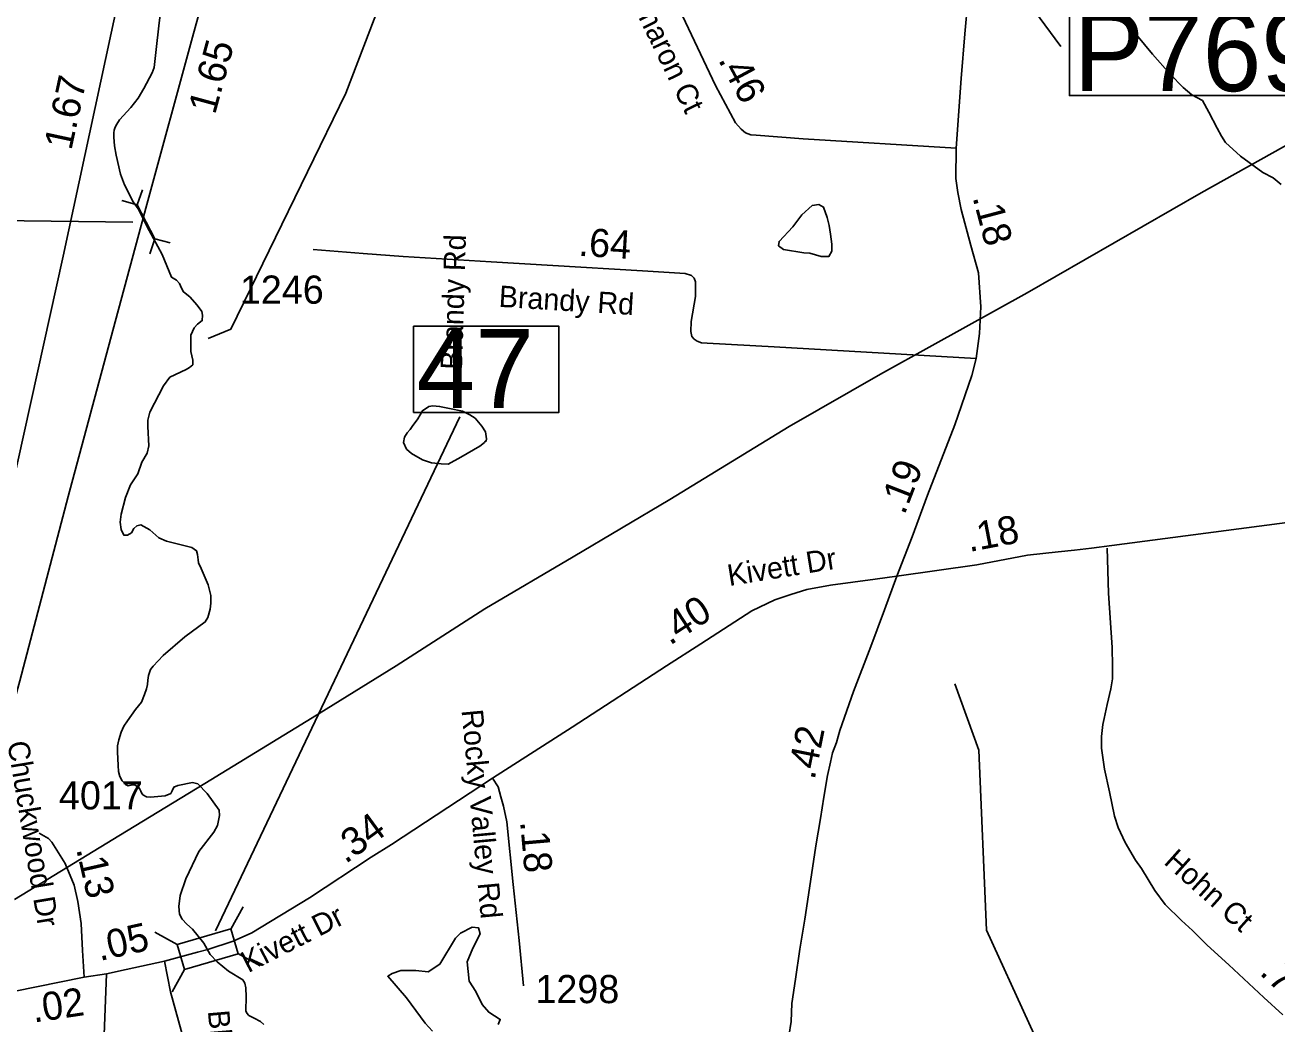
# Model space of a CAD drawing. Extents: x 1662474 to 1856135, y 779280 to 917889.
# Drawn here: x 1735946 to 1741498, y 806442 to 810871 of the extents above; entities that cross this region are included whole.
import ezdxf

# ---------------------------------------------------------------- set-up
doc = ezdxf.new("R2010")
doc.units = 0
for name, color, linetype in [('Exist Hydrographic Creek Single Shore', 7, 'Continuous'), ('Exist Hydrographic Misc Water Feature', 7, 'Continuous'), ('Exist Hydrographic Pond Under 1500 Sq Ft', 7, 'Continuous'), ('Exist Road Non-System Type 51 Label', 7, 'Continuous'), ('Exist Road Primary Interstate Divided Center Attributed', 7, 'Continuous'), ('Exist Road Primary Interstate Mileage Hundredths English Label', 7, 'Continuous'), ('Exist Road Primary Interstate Structure Culvert CELL', 7, 'Continuous'), ('Exist Road Primary Interstate Structure Culvert Number Label', 7, 'Continuous'), ('Exist Road Secondary Mileage Hundredths English Label', 7, 'Continuous'), ('Exist Road Secondary Mileage Tenths English Label', 7, 'Continuous'), ('Exist Road Secondary Structure Private Number Label', 7, 'Continuous'), ('Exist Road Secondary Structure Standard Bridge CELL', 7, 'Continuous'), ('Exist Road Secondary Structure Standard Bridge Number Label', 7, 'Continuous'), ('Exist Road Secondary Type 41 Attributed', 7, 'Continuous'), ('Exist Road Secondary Type 51 Attributed', 7, 'Continuous'), ('Exist Road Secondary Type 51 Label', 7, 'Continuous'), ('Exist Road Secondary Type 51 Number Label', 7, 'Continuous'), ('Exist Utilities Electrical Transmission Line', 7, 'Continuous')]:
    doc.layers.add(name, color=color, linetype=linetype)

msp = doc.modelspace()

# ---------------------------------------------------------------- linework, layer by layer
at = {"layer": 'Exist Hydrographic Creek Single Shore'}
for points in [[(1736547.4, 810939.4), (1736538.6, 810868.2), (1736527.1, 810762.2), (1736518.5, 810683.2), (1736509.8, 810659.6), (1736472.2, 810590.1), (1736446.8, 810547.2), (1736414.8, 810505.6), (1736365.1, 810450.2), (1736352.9, 810432.1), (1736346, 810417.9), (1736341.2, 810404.5), (1736339.8, 810393.8)], [(1736339.8, 810393.8), (1736339.5, 810374.3), (1736342.4, 810336), (1736350.2, 810294.5), (1736368.4, 810209.2), (1736386.8, 810162.8), (1736425.8, 810087.7), (1736447.4, 810056.8), (1736496.6, 809960.4), (1736553.6, 809854.4), (1736594.5, 809752.8), (1736616.9, 809739.9), (1736631.2, 809725.2), (1736639.8, 809704.2), (1736648.4, 809688), (1736676.8, 809665.9), (1736708.8, 809629.4), (1736729.8, 809601.4), (1736732.6, 809584.8), (1736731.6, 809560.4), (1736710.6, 809545.4), (1736696.4, 809528.7), (1736681.1, 809496.4), (1736681.4, 809423.4), (1736690.4, 809384.6), (1736690.1, 809364.9), (1736674.9, 809353.1), (1736660.1, 809344.4), (1736588.5, 809310.3), (1736559.9, 809270.9), (1736499.8, 809155.2), (1736490.6, 809118.9), (1736490.6, 809091.1), (1736494.2, 809006.1), (1736486.6, 808973), (1736463.9, 808933.1), (1736445.5, 808881.7), (1736413.8, 808832.6), (1736390.6, 808775.6), (1736372.5, 808702.7), (1736367.8, 808667.5), (1736371.8, 808634.7), (1736384.1, 808609), (1736400.6, 808609.2), (1736417.1, 808619.5), (1736428.6, 808639.2), (1736441.5, 808650.8), (1736459.4, 808654.9), (1736498.5, 808632.4), (1736538.9, 808597.4), (1736573.5, 808582.2), (1736685.1, 808553.9), (1736706.4, 808540.2), (1736710.9, 808523.2), (1736714, 808499.8), (1736715.2, 808485.9), (1736727.4, 808461.8), (1736757.8, 808389.1), (1736769.1, 808341.2), (1736769.6, 808307.2), (1736767.2, 808281.7), (1736756.5, 808244.9), (1736745, 808224.5), (1736654.6, 808157.8), (1736558.9, 808075.9), (1736513.5, 808028.2), (1736501.9, 808013.4), (1736496.9, 808000.9), (1736493.5, 807986.9), (1736490.6, 807967), (1736488.2, 807947.3), (1736484.9, 807928.2), (1736476.1, 807902.7), (1736461.5, 807868.6), (1736436, 807835.8), (1736399.5, 807786.2), (1736383.5, 807762.3), (1736372.2, 807735.8), (1736361.5, 807701.7), (1736355.8, 807674.9), (1736356, 807648.6), (1736358.6, 807588.2), (1736360.8, 807562), (1736366.5, 807539.4), (1736376.8, 807520.1), (1736390.9, 807503.5), (1736402.8, 807498), (1736415.2, 807500.6), (1736424.2, 807502.7), (1736434.2, 807500.9), (1736441.8, 807496.9), (1736451, 807489.9), (1736454.1, 807482.8), (1736458.6, 807474.1), (1736461.5, 807466.5), (1736467.5, 807458.1), (1736484, 807449.2), (1736501.6, 807447.9), (1736566.8, 807454.2), (1736592.2, 807463.4)], [(1736592.2, 807463.4), (1736598.2, 807475.7), (1736605.9, 807492.2), (1736623.4, 807498.8), (1736688.5, 807512.4), (1736711.9, 807507.4), (1736753.6, 807463.4), (1736806.6, 807389.3), (1736808, 807366.8), (1736799.8, 807321.4), (1736783.2, 807292.8), (1736716.6, 807207.2), (1736658.4, 807086.2), (1736633.9, 807011.6), (1736627.6, 806962.8), (1736630.5, 806929), (1736642.1, 806906.1), (1736663, 806885.1), (1736689, 806863.1), (1736738.1, 806799.8), (1736766.8, 806749.4), (1736798.2, 806717.2), (1736847.9, 806676.8), (1736912.1, 806637.4), (1736920.2, 806622.4), (1736925, 806601.7), (1736925.8, 806561.8), (1736925, 806499.9), (1736929.8, 806490.4), (1736938.6, 806479.4), (1736962.2, 806467.3), (1736990.4, 806452.9), (1737005, 806439.5)]]:
    msp.add_lwpolyline(points, dxfattribs=at)
at = {"layer": 'Exist Hydrographic Misc Water Feature'}
for points in [[(1736757.7, 809481.8), (1736858.6, 809522.4), (1737368.6, 810568.9), (1737573.6, 811106.4)], [(1741167.4, 810536.9), (1741119.6, 810561.4), (1741081.9, 810593.9), (1741024.4, 810652.7), (1740945.3, 810742.3), (1740909.8, 810785.2), (1740874.1, 810828.2), (1740842.6, 810865.1), (1740808.9, 810900.1), (1740693.7, 810979.1), (1740649.8, 811000.1), (1740602, 811017.1), (1740576, 811025.6), (1740552, 811032.1)], [(1741516.4, 810163.9), (1741480.7, 810194.2), (1741434.8, 810216.7), (1741335.3, 810289.5), (1741269.7, 810350), (1741252.1, 810378.1), (1741232.2, 810414.3), (1741194.8, 810484.7), (1741167.4, 810536.9)], [(1741108.7, 805073.6), (1741059.7, 805130.4), (1741036.7, 805347.6), (1741003.7, 805413.9), (1740722.6, 805583.7), (1740631.8, 805677.5), (1740584.6, 806036.2), (1740209.8, 806857.9), (1740175.7, 807656.1), (1740069.7, 807950.5)]]:
    msp.add_lwpolyline(points, dxfattribs=at)
at = {"layer": 'Exist Hydrographic Pond Under 1500 Sq Ft'}
for points in [[(1739399.5, 809861.8), (1739309.2, 809875.9), (1739287.3, 809892.7), (1739289.9, 809912), (1739350.5, 809976.5), (1739390.5, 810029.3), (1739435.6, 810070.6), (1739466.6, 810075.7), (1739487.2, 810064.1), (1739502.7, 810017.7), (1739511.7, 809982.9), (1739518.1, 809944.3), (1739523.3, 809899.1), (1739523.3, 809868.2), (1739510.4, 809845), (1739476.9, 809845), (1739425.3, 809859.2), (1739399.5, 809861.8)], [(1737986.6, 809025.9), (1737990.3, 809025.7), (1737992.5, 809035.9), (1737987, 809068), (1737971.2, 809092.1), (1737941.5, 809128.4), (1737917.5, 809142.7), (1737885.7, 809158.9), (1737827.9, 809171.5), (1737784, 809179.9), (1737753.9, 809182.2), (1737735.8, 809180.4), (1737707.7, 809160.6), (1737687.2, 809124.8), (1737663, 809091.1), (1737653, 809077.1)], [(1737653, 809077.1), (1737640.9, 809063.2), (1737628.6, 809043.3), (1737624.3, 809019.5), (1737638, 808991.3), (1737660, 808971.1), (1737707.7, 808942.6), (1737747.5, 808930.2), (1737791.6, 808925.8), (1737821.5, 808923.5), (1737877.7, 808955), (1737962.2, 809004.2), (1737982.5, 809020), (1737986.6, 809025.9)], [(1737915.5, 806631.2), (1737906, 806717.5), (1737931.5, 806778.2), (1737963.5, 806842), (1737957.1, 806867.6), (1737928.3, 806870.8), (1737877.2, 806845.2), (1737854.8, 806822.9), (1737784.5, 806707.9), (1737733.4, 806672.7), (1737679, 806679.1), (1737611.9, 806679.1), (1737573.6, 806666.4), (1737554.4, 806653.6), (1737637.5, 806557.7), (1737720.6, 806445.9), (1737752.6, 806410.8)], [(1738043.4, 806439.5), (1738053, 806461.9), (1738001.8, 806493.8), (1737973.1, 806529), (1737944.3, 806586.5), (1737915.5, 806631.2)]]:
    msp.add_lwpolyline(points, dxfattribs=at)
at = {"layer": 'Exist Road Primary Interstate Divided Center Attributed'}
for points in [[(1735507.6, 806511.1), (1735560.9, 806651), (1735688.4, 807114), (1735922.1, 807963.5), (1736136.8, 808780.9), (1736335.3, 809516.4), (1736486.5, 810074.7), (1736688, 810817), (1736962.5, 811815.2), (1737084.6, 812265.7), (1737151.1, 812468.3), (1737242.3, 812702.5), (1737417.3, 813106.2), (1737544.3, 813346), (1737717.7, 813632.3), (1737913.6, 813922.3), (1738197.2, 814284.7), (1738387.5, 814514.3), (1738424.7, 814555.1), (1738463.3, 814598)], [(1737222.5, 813372.5), (1737166.6, 813288.8), (1736982, 812961), (1736848.6, 812673.5), (1736720.6, 812376.6), (1736531.7, 811777.6), (1736437.5, 811342.4), (1736327.5, 810834.4), (1736114.4, 809845.7), (1735826.6, 808548.5), (1735551.4, 807268.4), (1735389.7, 806623.9), (1735348.6, 806481.6)]]:
    msp.add_lwpolyline(points, dxfattribs=at)
at = {"layer": 'Exist Road Primary Interstate Structure Culvert CELL'}
for p, q in [((1736466.3, 810140.3), (1736443.4, 810073.3)), ((1736375.3, 810092.6), (1736443.4, 810073.3)), ((1736521.6, 809923.9), (1736443.4, 810073.3)), ((1736498.7, 809857), (1736521.6, 809923.9)), ((1736589.7, 809904.7), (1736521.6, 809923.9))]:
    msp.add_line(p, q, dxfattribs=at)
at = {"layer": 'Exist Road Primary Interstate Structure Culvert Number Label'}
msp.add_line((1736423.7, 809997.8), (1733262.2, 810036.4), dxfattribs=at)
at = {"layer": 'Exist Road Secondary Structure Private Number Label'}
msp.add_line((1738557.6, 813451.1), (1740539.7, 810776), dxfattribs=at)
msp.add_lwpolyline([(1740577.4, 810941), (1741855.8, 810941), (1741855.8, 810558.1), (1740577.4, 810558.1)], close=True, dxfattribs=at)
at = {"layer": 'Exist Road Secondary Structure Standard Bridge CELL'}
for p, q in [((1736858.3, 806863), (1736912.9, 806962.1)), ((1736521, 806848.9), (1736620.1, 806794.4)), ((1736889.9, 806754.3), (1736989.1, 806699.7)), ((1736597.9, 806584), (1736652.4, 806683.2))]:
    msp.add_line(p, q, dxfattribs=at)
msp.add_lwpolyline([(1736620.1, 806794.4), (1736858.2, 806863.5), (1736890.5, 806752.3), (1736652.4, 806683.2)], close=True, dxfattribs=at)
at = {"layer": 'Exist Road Secondary Structure Standard Bridge Number Label'}
msp.add_line((1736790.5, 806854.3), (1737873.7, 809133.6), dxfattribs=at)
msp.add_lwpolyline([(1737668.8, 809535.7), (1738312.9, 809535.7), (1738312.9, 809153.4), (1737668.8, 809153.4)], close=True, dxfattribs=at)
at = {"layer": 'Exist Road Secondary Type 41 Attributed'}
msp.add_lwpolyline([(1738019, 807531.8), (1738043.9, 807493.1), (1738055.9, 807449.8), (1738066.9, 807407.4), (1738081.7, 807338.3), (1738110.7, 807059.9), (1738136.6, 806811.8), (1738156.5, 806611.8)], dxfattribs=at)
at = {"layer": 'Exist Road Secondary Type 51 Attributed'}
msp.add_line((1736208.2, 806649.2), (1736306.3, 806663.8), dxfattribs=at)
for points in [[(1740074.2, 810325.9), (1740097.3, 810633.8), (1740112.7, 810832.4), (1740126.5, 810977.1), (1740146.5, 811094.2), (1740160.4, 811174.2), (1740188.1, 811265.1), (1740214.3, 811352.8), (1740248.2, 811439), (1740289.7, 811519.1), (1740352.9, 811640.7), (1740543.7, 812007.3), (1740747.6, 812408.1), (1740874, 812657.2), (1740973.4, 812848.9), (1741087.2, 813045.3), (1741167.9, 813157), (1741248.6, 813250.1), (1741314.7, 813339.8)], [(1740074.2, 810325.9), (1739395.7, 810365.9), (1739187.6, 810382.4), (1739164.9, 810384.3), (1739140.2, 810392.5), (1739121.6, 810409), (1739096.9, 810437.9), (1739008.2, 810602.8), (1738861.7, 810912), (1738729.7, 811171.7), (1738629.9, 811362.5), (1738605.1, 811397.6), (1738578.3, 811430.5), (1738551.5, 811451.2), (1738476.4, 811482.1), (1738387.7, 811488.3), (1738299, 811492.4)], [(1740163.5, 809392.8), (1740178.9, 809503.7), (1740184.3, 809622.2), (1740174, 809772.7), (1740139.3, 809892.9), (1740096.5, 810053.8), (1740082.3, 810129.2), (1740074.1, 810190.3), (1740074.2, 810325.9)], [(1740163.5, 809392.8), (1739268.1, 809444.4), (1738971, 809460.5), (1738944.8, 809462.1), (1738926.3, 809469), (1738913.2, 809479), (1738902.5, 809489.8), (1738897.9, 809512.9), (1738900.2, 809556), (1738919.4, 809666.9), (1738919.4, 809713.1), (1738918.6, 809732.3), (1738912.5, 809749.2), (1738901.7, 809760), (1738872.4, 809770), (1738684.6, 809780.8), (1738285.8, 809804.7), (1738012.5, 809821.6), (1737622.2, 809845.5), (1737445.2, 809857.8), (1737223.4, 809876.3)], [(1739812.1, 808426.8), (1739880.2, 808601.4), (1739947.9, 808786.2), (1740069.6, 809098.7), (1740144.2, 809316.6), (1740163.5, 809392.8)], [(1740765.9, 808563.3), (1741780, 808696.8), (1741945.5, 808721.6), (1742028, 808725.4), (1742104.7, 808730), (1742156.7, 808728.5), (1742203.2, 808724.4), (1742269.4, 808718.7), (1742329.8, 808709.3), (1742381.6, 808692.3), (1742500.8, 808675.1), (1742616.5, 808664.7)], [(1739812.1, 808426.8), (1740166.5, 808477.1), (1740391.7, 808520.3), (1740527.5, 808535.8), (1740599.3, 808543.5), (1740675, 808551.3), (1740765.9, 808563.3)], [(1740745, 808551.6), (1740751.1, 808352.3), (1740767.2, 808111.6), (1740768.2, 808028), (1740768.7, 807971.6), (1740760.7, 807927.3), (1740744.5, 807858.8), (1740730.8, 807796.8), (1740724.9, 807769.7), (1740719.4, 807716.8), (1740719.4, 807664.5), (1740732, 807571.8), (1740754.6, 807471.4), (1740776.8, 807363.4), (1740792.9, 807313), (1740824.1, 807246.6), (1740870.4, 807169), (1740896.2, 807131.2), (1740956.5, 807033.1), (1741001.8, 806971.6), (1741074.7, 806900.4), (1741123.2, 806855.8), (1741187.6, 806791.4), (1741284.3, 806704.8), (1741439.4, 806558.8), (1741523.5, 806482.2)], [(1738019, 807531.8), (1738371.5, 807758.1), (1738789.9, 808030), (1738942, 808127.7), (1739169.1, 808273.7), (1739270.8, 808322), (1739342.3, 808346.2), (1739412.8, 808368.4), (1739517.5, 808387.5), (1739715.4, 808413.7), (1739812.1, 808426.8)], [(1739322, 806322.3), (1739343.6, 806452.7), (1739345.4, 806533.4), (1739362.7, 806641.4), (1739381.8, 806773), (1739403.2, 806906.8), (1739424.7, 807044.5), (1739452.5, 807232), (1739473.7, 807353.7), (1739488.7, 807447.6), (1739503.8, 807543.1), (1739517.5, 807602.8), (1739525.9, 807644.6), (1739544.7, 807689.6), (1739558.4, 807743.6), (1739620.2, 807916.2), (1739696.7, 808115.6), (1739757.4, 808278.2), (1739812.1, 808426.8)], [(1736757, 806772.5), (1736868.2, 806808.8), (1736950.7, 806845.6), (1737206.7, 807001.8), (1737480.8, 807182.3), (1737570.7, 807237.6), (1738019, 807531.8)], [(1736208.2, 806649.2), (1736200.3, 806768.3), (1736194, 806886.8), (1736179.5, 806984.5), (1736162.8, 807057.3), (1736123.3, 807152.9), (1736064.7, 807247.7), (1736050.1, 807264.4), (1736008.9, 807288.1)], [(1736563.8, 806721.2), (1736710.8, 806759.7), (1736757, 806772.5)], [(1736563.8, 806721.2), (1736590.5, 806585.2), (1736684.6, 806241.9), (1736725.3, 806099.5), (1736735.5, 806046.1), (1736738.1, 805990.2), (1736740.6, 805824.9), (1736748.2, 805758.8), (1736763.5, 805723.2), (1736809.3, 805667.3), (1736867.8, 805580.9), (1736885.6, 805555.4), (1736885.6, 805537.6), (1736880.5, 805502), (1736862.7, 805474.1), (1736837.3, 805448.7), (1736804.2, 805441), (1736740.6, 805438.5), (1736618.5, 805441), (1736265.2, 805456.3)], [(1736306.3, 806663.8), (1736393.7, 806683.1), (1736563.8, 806721.2)], [(1735791.3, 806564.6), (1736208.2, 806649.2)], [(1736306.3, 806663.8), (1736294, 806317.2), (1736285.5, 806059.4), (1736274.3, 805765.8), (1736266, 805537.9), (1736265.2, 805456.3)]]:
    msp.add_lwpolyline(points, dxfattribs=at)
at = {"layer": 'Exist Utilities Electrical Transmission Line'}
msp.add_lwpolyline([(1741992.4, 810590.7), (1741161.2, 810127), (1740390.3, 809683.9), (1739969, 809449.9), (1739739.3, 809323.3), (1739334.1, 809091.3), (1738805.6, 808766.9), (1738376, 808512.7), (1737985, 808282.4), (1737591.6, 808030.1), (1737218.3, 807799.4), (1736742.3, 807508.4), (1736395.7, 807297.2), (1735899.5, 806994.5)], dxfattribs=at)

# ---------------------------------------------------------------- texts
at = {"layer": 'Exist Road Non-System Type 51 Label'}
msp.add_text('Brandy Rd', height=95, rotation=88.3299, dxfattribs=at).set_placement((1737883.5, 809341.6))
at = {"layer": 'Exist Road Primary Interstate Mileage Hundredths English Label'}
for s, rotation, p in [('1.65', 74.8188, (1736788.2, 810470.3)), ('1.67', 77.8383, (1736151, 810312.4))]:
    msp.add_text(s, height=125, rotation=rotation, dxfattribs=at).set_placement(p)
at = {"layer": 'Exist Road Secondary Mileage Hundredths English Label'}
for s, rotation, p in [('.46', 298.2747, (1739017.5, 810717.3)), ('.18', 284.896, (1740147, 810107.2)), ('.19', 68.7359, (1739845.5, 808695.3)), ('.18', 10.8449, (1740133.1, 808534.4)), ('.05', 12.6463, (1736276.9, 806720.9)), ('.75', 317.6922, (1741415.9, 806664.7)), ('.02', 8.413, (1735984.5, 806447.8))]:
    msp.add_text(s, height=125, rotation=rotation, dxfattribs=at).set_placement(p)
at = {"layer": 'Exist Road Secondary Mileage Tenths English Label'}
for s, rotation, p in [('.64', 356.5245, (1738397.7, 809848.1)), ('.40', 32.9798, (1738805.3, 808118.2)), ('.42', 78.6339, (1739446.8, 807521.1)), ('.34', 36.1394, (1737367, 807149.8)), ('.18', 275.0901, (1738140.9, 807339.4)), ('.13', 282.8842, (1736172.1, 807217.2))]:
    msp.add_text(s, height=125, rotation=rotation, dxfattribs=at).set_placement(p)
at = {"layer": 'Exist Road Secondary Structure Private Number Label'}
msp.add_text('P769', height=350, dxfattribs=at).set_placement((1740595.5, 810577.9))
at = {"layer": 'Exist Road Secondary Structure Standard Bridge Number Label'}
msp.add_text('47', height=350, dxfattribs=at).set_placement((1737681.3, 809173.2))
at = {"layer": 'Exist Road Secondary Type 51 Label'}
for s, rotation, p in [('Cimmaron Ct', 295.9739, (1738548.3, 811144.2)), ('Brandy Rd', 356.5014, (1738044.7, 809621.8)), ('Kivett Dr', 9.2244, (1739068.5, 808383.4)), ('Rocky Valley Rd', 275.3069, (1737881.2, 807833)), ('Chuckwood Dr', 279.457, (1735866.8, 807689.3)), ('Hohn Ct', 318.2506, (1740991.5, 807155)), ('Kivett Dr', 27.1404, (1736935, 806667)), ('Blazer Rd', 274.8902, (1736756.3, 806499.9))]:
    msp.add_text(s, height=95, rotation=rotation, dxfattribs=at).set_placement(p)
at = {"layer": 'Exist Road Secondary Type 51 Number Label'}
for s, p in [('1246', (1736898.5, 809635.5)), ('4017', (1736096.1, 807393.3)), ('1298', (1738209, 806534.3))]:
    msp.add_text(s, height=125, dxfattribs=at).set_placement(p)

doc.saveas('drawing.dxf')
